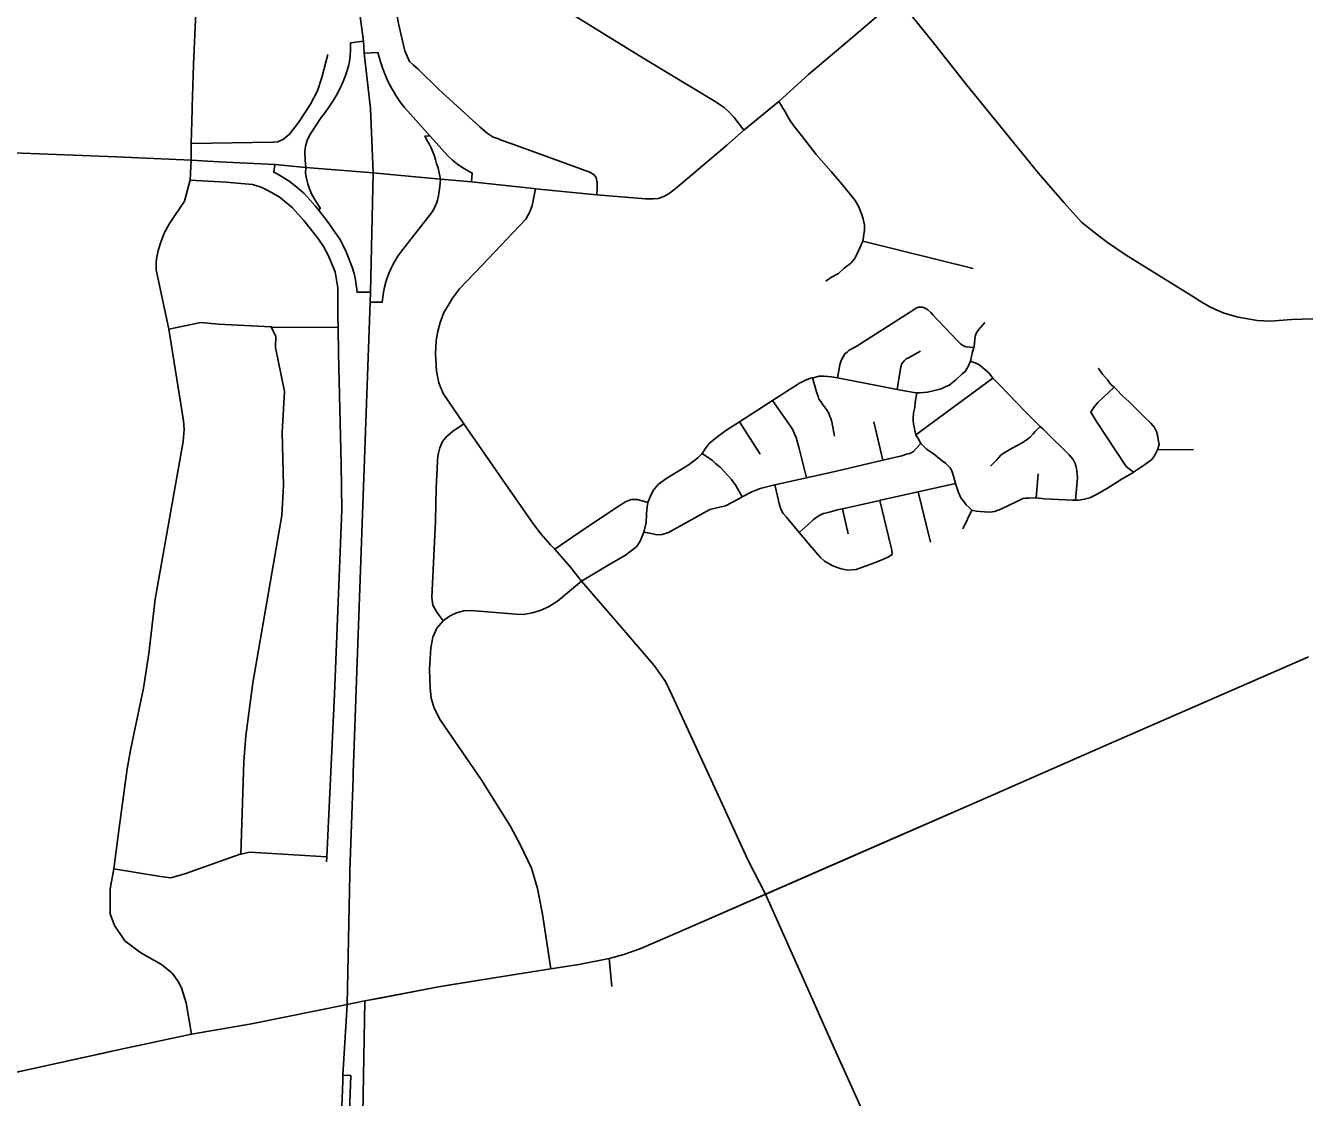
# Model space of a CAD drawing. Extents: x 1755200 to 1902939, y 644115 to 788070.
# Drawn here: x 1792682 to 1802380, y 722940 to 731049 of the extents above; entities that cross this region are included whole.
import ezdxf

# ---------------------------------------------------------------- set-up
doc = ezdxf.new("R2010")
doc.units = 0
for name, color, linetype in [('GM_X_City_Street', 7, 'Continuous'), ('GM_X_County_Road', 7, 'Continuous'), ('GM_X_Interchange_Ramps', 7, 'Continuous'), ('GM_X_Interstate_Route', 7, 'Continuous'), ('GM_X_Township', 7, 'Continuous')]:
    doc.layers.add(name, color=color, linetype=linetype)

msp = doc.modelspace()

# ---------------------------------------------------------------- linework, layer by layer
at = {"layer": 'GM_X_City_Street'}
for points in [[(1793941.8, 730432.8), (1793952.5, 730754.2), (1794024.1, 732346)], [(1795525.5, 731632.7), (1795577.3, 731669.2), (1795611.4, 731679.5), (1795637.4, 731691.7), (1795677.4, 731698), (1795721.4, 731704.4), (1795767.5, 731704.7), (1795815.6, 731709.1), (1795857.7, 731703.3), (1795893.8, 731693.6), (1795936.2, 731675.2), (1795980.2, 731654), (1796050.6, 731610.4), (1797360.1, 730801.1), (1797899.1, 730473.9), (1797967.5, 730430.2), (1798003.7, 730397.6), (1798043.4, 730352.6), (1798116.6, 730256.9)], [(1795525.5, 731632.7), (1795458, 731525.9), (1795446.6, 731490.1), (1795440.4, 731428.1), (1795455.9, 731322.7), (1795505.5, 731052.8), (1795552, 730857.4), (1795586.1, 730776.8), (1795613.6, 730752), (1795652.6, 730719), (1795806.2, 730568.9), (1796118.7, 730282.5), (1796173.1, 730234.7), (1796219.4, 730205), (1796247.5, 730197.1), (1796279.6, 730183.3), (1796360, 730153.8), (1796950.9, 729939.3), (1796983.7, 729920.5), (1796997.8, 729898.6), (1797007.1, 729859.6), (1797005.6, 729823.6), (1797003.9, 729769.2)], [(1797641.5, 729852.2), (1797690, 729893.2), (1797987.5, 730145.1), (1798116.6, 730256.9), (1798380.1, 730473.7), (1798609, 730681.3), (1798929.6, 730954), (1799276.9, 731251.9)], [(1799802.8, 730599.4), (1799550.6, 730919.2), (1799391, 731115.9), (1799276.9, 731251.9)], [(1793934.7, 730157.5), (1794554.2, 730166), (1794590.3, 730170.3), (1794632.7, 730189.4), (1794679.4, 730227.6), (1794747.3, 730314.6), (1794836.4, 730454.7), (1794891.6, 730554.5), (1794923.4, 730656.4), (1794967.7, 730829.7)], [(1802420.7, 728829.9), (1802259.2, 728826.4), (1802101, 728813.4), (1801998.6, 728818.2), (1801915.2, 728832.2), (1801855.5, 728843.9), (1801811, 728855.6), (1801750.2, 728873.2), (1801701, 728894.3), (1801646, 728917.7), (1801587.5, 728951.6), (1801504.4, 729003.1), (1801009.3, 729311.8), (1800868.4, 729407.5), (1800759.4, 729489.9), (1800670.3, 729561.8), (1800539.4, 729706.7), (1800343, 729935.4), (1799847.5, 730542.9), (1799802.8, 730599.4)], [(1793934.6, 730130.6), (1793934.7, 730157.5), (1793941.2, 730412.4), (1793941.8, 730432.8)], [(1799015.2, 729416.7), (1799027.8, 729500.8), (1799027.8, 729542.3), (1799017.7, 729583.7), (1799008.2, 729619.9), (1798997, 729651), (1798986.4, 729677.8), (1798959, 729725.3), (1798929.3, 729764.6), (1798874.5, 729827.8), (1798776.5, 729945.1), (1798664, 730073.5), (1798552.5, 730217.4), (1798492.4, 730294.1), (1798459.3, 730341.8), (1798428.2, 730396.7), (1798380.1, 730473.7)], [(1791656.7, 730137.6), (1792591.6, 730085.5), (1793371.1, 730055.5), (1793934.4, 730029.8)], [(1793934.4, 730029.8), (1793934.6, 730130.6)], [(1793934.4, 730029.8), (1793926.8, 729878.2), (1793924.9, 729871.4)], [(1793934.4, 730029.8), (1794145.8, 730019)], [(1794145.8, 730019), (1794568.6, 729997.5), (1794802.6, 729976.1), (1795311.2, 729935.2)], [(1795311.2, 729935.2), (1795442.7, 729922.5), (1795820.3, 729886), (1796055.2, 729867.5), (1796525, 729816.4)], [(1793924.9, 729871.4), (1793883.3, 729721), (1793770.2, 729551.4), (1793730.6, 729478.3), (1793704.9, 729411), (1793685.7, 729348.2), (1793674.8, 729296.8), (1793670.9, 729262.2), (1793670.9, 729201.9), (1793765.6, 728752.4), (1793875.8, 728059.7), (1793881.3, 727993.6), (1793875.5, 727901.1), (1793662.6, 726709.4), (1793614, 726298.7), (1793574, 726036.7), (1793478.4, 725578.7), (1793449.9, 725425.4), (1793390.1, 724978.3), (1793350.3, 724670), (1793323.2, 724517.9), (1793321.1, 724328.1), (1793355.7, 724240.8), (1793431.8, 724124), (1793554, 724034.4), (1793711.5, 723944.8), (1793790.3, 723879.6), (1793831.6, 723823.8)], [(1795045.5, 728852.5), (1795043.7, 729065.9), (1795023.8, 729185.3), (1794971.6, 729312.2), (1794936.8, 729376.9), (1794892, 729441.5), (1794787.6, 729573.4), (1794698.1, 729672.9), (1794601.1, 729752.5), (1794514.1, 729802.2), (1794464.4, 729827.1), (1794399.7, 729847), (1794200.8, 729864.4), (1793926.8, 729878.2)], [(1797896.5, 725282), (1797574.4, 725979.9), (1797523.1, 726086.6), (1797437.7, 726206.2), (1797192.2, 726492.2), (1796887, 726846.6), (1796803.7, 726951.2), (1796687.4, 727087.8), (1796654.3, 727120.9), (1796583.8, 727199.9), (1796524.1, 727276.8), (1796310.6, 727584.2), (1795997.8, 728035.7), (1795842, 728264.1), (1795808.7, 728347), (1795789.7, 728434), (1795782.2, 728565.8), (1795788.2, 728666.3), (1795800, 728736.7), (1795819, 728802.8), (1795846.9, 728879.1), (1795886.5, 728943.7), (1795913, 728987.7), (1795964.3, 729056.7), (1796137.5, 729237.3), (1796465.6, 729583.6), (1796497.2, 729640.9), (1796514.1, 729688.6), (1796539, 729814.8)], [(1796525, 729816.4), (1796539, 729814.8), (1797003.9, 729769.2), (1797371.6, 729738.1), (1797432.9, 729737.5), (1797469.8, 729741.5), (1797517, 729758.8), (1797552.2, 729778.4), (1797593.7, 729811.9), (1797641.5, 729852.2)], [(1798735.4, 729116.5), (1798775.1, 729142.4), (1798831.5, 729173.5), (1798876.4, 729212.7), (1798925.1, 729252.7), (1798955.1, 729287.5), (1798978.5, 729334), (1798994.8, 729368.2), (1799015.2, 729416.7)], [(1799852.1, 729210.5), (1799015.2, 729416.7)], [(1794959.7, 724721.8), (1794961.4, 724759.4), (1795018.2, 725990.2), (1795075.8, 727385), (1795069.7, 727730.2), (1795050.1, 728569.1), (1795046.2, 728764.8), (1795045.5, 728852.5)], [(1798824.7, 728383.3), (1798843.4, 728482.7), (1798851.8, 728514.2), (1798867, 728542.6), (1798881.1, 728564.4), (1798897.1, 728577.4), (1798913, 728593.4), (1798965.5, 728621.7), (1799405.8, 728902), (1799420.6, 728912.2), (1799438.4, 728917.5), (1799454.1, 728918.9), (1799466.8, 728918.6), (1799487.3, 728912.2), (1799508.6, 728898.1), (1799531.8, 728877.3), (1799545.3, 728861.5), (1799733.1, 728664.6), (1799754.2, 728639.9), (1799778.5, 728625.8), (1799798, 728619.4), (1799856, 728613.9)], [(1793765.6, 728752.4), (1794006.8, 728802.2), (1794138.6, 728789.7), (1794540.4, 728768.6), (1794547.6, 728768.2), (1795046.2, 728764.8)], [(1794310.8, 724779.8), (1794333.7, 725482.2), (1794349.2, 725675.4), (1794402, 726076.2), (1794621.2, 727342.3), (1794633.9, 727569.5), (1794622.5, 727972.8), (1794640.9, 728279.8), (1794573.8, 728613.1), (1794576.3, 728697.7), (1794540.4, 728768.6)], [(1796887, 726846.6), (1797102.6, 726973.6), (1797220, 727043), (1797263.8, 727075), (1797305.4, 727107), (1797334.2, 727151.9), (1797359.8, 727217), (1797376.9, 727289.6), (1797380.1, 727346.2), (1797383.3, 727389.9), (1797390.8, 727441.1), (1797410, 727489.2), (1797430.3, 727530.8), (1797468.7, 727576.7), (1797526.3, 727619.4), (1797701.4, 727729.3), (1797768.2, 727779.3), (1797799.1, 727809.2), (1797801.3, 727812.5), (1797824.3, 727847), (1797853.4, 727887.6), (1797910.1, 727931.3), (1797980.6, 727984.2), (1798083.9, 728050.9), (1798333.7, 728212.1), (1798538, 728344), (1798586.5, 728368.6), (1798622, 728382), (1798634.5, 728384.2), (1798650.5, 728387), (1798686, 728397.6), (1798724.3, 728395.5), (1798779.1, 728392), (1798824.7, 728383.3), (1799276.3, 728296.4), (1799347.9, 728282.6), (1799402.7, 728272.4), (1799425.6, 728270.7), (1799444.8, 728269.3), (1799504.7, 728275.3), (1799601.2, 728298.6), (1799669.4, 728329.4), (1799721.1, 728368.4), (1799767, 728415.2), (1799790.9, 728432.9), (1799814.1, 728470.7), (1799831.4, 728510.6), (1799844.2, 728570), (1799856, 728613.9), (1799857.9, 728620.7), (1799864.7, 728673.4), (1799866.1, 728698.4), (1799875.4, 728725.1), (1799891.4, 728745.8), (1799940.5, 728803.2)], [(1799276.3, 728296.4), (1799300.9, 728454.4), (1799305.2, 728472.6), (1799309.3, 728486.9), (1799318.4, 728499.1), (1799331.4, 728515.1), (1799345.3, 728527.3), (1799362.1, 728536.4), (1799453.2, 728586.8)], [(1800626.3, 727458.7), (1800639.9, 727628.1), (1800635.9, 727679.2), (1800630.6, 727710.2), (1800622.2, 727735.5), (1800608, 727766.7), (1800578.2, 727801.2), (1800530.9, 727846.8), (1800445.1, 727931.1), (1800377.6, 727997.5), (1800357.6, 728015.9), (1800242.7, 728132.2), (1800121.3, 728258.9), (1800051, 728332.1), (1800000.1, 728382.5), (1799972.1, 728420), (1799939.2, 728447.9), (1799904.4, 728476.8), (1799885, 728488.9), (1799831.4, 728510.6)], [(1801246.7, 727838.2), (1801257.2, 727880.3), (1801251, 727918), (1801247.4, 727940.2), (1801239.3, 727978), (1801222.2, 728008.4), (1801195.2, 728040.9), (1801138.4, 728097.4), (1801087.3, 728147.9), (1801028.5, 728205.4), (1800984.1, 728246.1), (1800934, 728298.6), (1800918.5, 728312.2), (1800893.4, 728334.4), (1800866.5, 728368.8), (1800829, 728412.3), (1800798.4, 728453.6), (1800797.2, 728454.7)], [(1798800.8, 727943.7), (1798782, 728052.1), (1798773.6, 728077.3), (1798767, 728092), (1798759.6, 728117.2), (1798742.4, 728143.7), (1798716.5, 728176.2), (1798698.4, 728203.7), (1798684, 728221.4), (1798677.5, 728243.8), (1798666.3, 728277.8), (1798634.5, 728384.2)], [(1799417.8, 727953), (1800000.1, 728382.5)], [(1799842.3, 727381.9), (1799821.1, 727402.7), (1799798.9, 727422.6), (1799779.7, 727449.2), (1799756.7, 727476.8), (1799739.7, 727515.8), (1799717.3, 727584.8), (1799703.6, 727640), (1799689.6, 727679.9), (1799676.2, 727702.4), (1799641.5, 727738), (1799615.4, 727756.1), (1799549.6, 727810.9), (1799499.3, 727845.1), (1799454.8, 727885.8), (1799435.9, 727923.9), (1799419.6, 727946.5), (1799417.8, 727953), (1799412.2, 727972.7), (1799406, 728013.3), (1799399.6, 728036.6), (1799396, 728057.9), (1799396.3, 728075.2), (1799400, 728119.4), (1799408.6, 728159.6), (1799412.2, 728200.9), (1799425.6, 728270.7)], [(1801063.2, 727669), (1801009.7, 727713.2), (1800783.1, 728053), (1800741.9, 728125.1), (1800762.5, 728156), (1800793.4, 728197.1), (1800918.5, 728312.2)], [(1798589, 727626.5), (1798534.4, 727850.1), (1798511.3, 727933.6), (1798496.1, 727965.8), (1798489.6, 727985.2), (1798473.4, 728010.7), (1798333.7, 728212.1)], [(1795870.4, 727942.3), (1795912.5, 727978), (1795997.8, 728035.7)], [(1798239.4, 727806.5), (1798083.9, 728050.9)], [(1799167.7, 727761.3), (1799100.7, 728049.9)], [(1799983.4, 727714.9), (1800027.4, 727761.8), (1800045.4, 727781.5), (1800060.3, 727798.5), (1800086.2, 727817), (1800129.8, 727842.7), (1800179.2, 727868.3), (1800221.8, 727892.1), (1800252.6, 727912.4), (1800282.4, 727935.7), (1800305.4, 727959.1), (1800319.4, 727977.9), (1800357.6, 728015.9)], [(1795799.1, 727749.7), (1795801.4, 727794.4), (1795816.4, 727854.2), (1795835.6, 727901.2), (1795869.7, 727941.8), (1795870.4, 727942.3)], [(1797359.8, 727217), (1797403.6, 727209.5), (1797460.2, 727196.7), (1797498.6, 727198.8), (1797546.6, 727212.7), (1797613.9, 727251.1), (1797859.4, 727387.8), (1797977.6, 727414.3), (1798078.6, 727468.2), (1798104.2, 727482.8), (1798175.6, 727522.3), (1798239.8, 727546.5), (1798351.5, 727573.8), (1798589, 727626.5), (1798826.6, 727679.2), (1799167.7, 727761.3), (1799312, 727793.6), (1799345.6, 727805.1), (1799372.2, 727812.1), (1799399.9, 727826.7), (1799420.8, 727848.2), (1799454.8, 727885.8)], [(1798104.2, 727482.8), (1798054.8, 727568.1), (1798023.3, 727614.2), (1797998.3, 727642.8), (1797966.4, 727675.5), (1797939.5, 727705.1), (1797900.8, 727736.1), (1797878.7, 727758.8), (1797801.3, 727812.5)], [(1799842.3, 727381.9), (1799874.5, 727376.2), (1799903, 727373.5), (1799937.2, 727369.6), (1799976.4, 727366.6), (1800011.8, 727372.3), (1800061.1, 727391.2), (1800185.7, 727451.2), (1800227.3, 727470.3), (1800246, 727474.5), (1800273.4, 727474.7), (1800323.5, 727475.3), (1800328.8, 727474.8), (1800391, 727469.5), (1800601.6, 727457.8), (1800626.3, 727458.7), (1800646.8, 727459.4), (1800694, 727464.8), (1800733.4, 727475.3), (1800783.8, 727500.8), (1800879.9, 727555.8), (1800978.1, 727618.6), (1801053.4, 727662.6), (1801063.2, 727669), (1801103, 727694.9), (1801146.6, 727724.5), (1801199.3, 727763.5), (1801224.3, 727792.6), (1801246.7, 727838.2)], [(1801519.3, 727841.2), (1801246.7, 727838.2)], [(1796655.8, 723912.9), (1796592.4, 724325.1), (1796553.8, 724520.9), (1796510, 724674.4), (1796423.6, 724853), (1796348.1, 724993.7), (1796129.2, 725343.8), (1795819.6, 725796.3), (1795772.6, 725883.8), (1795751.3, 725960.7), (1795742.7, 726037.5), (1795738.4, 726178.4), (1795749.1, 726340.6), (1795764.1, 726421.8), (1795793.9, 726490.1), (1795840.9, 726545.6), (1795793.9, 726611.8), (1795764.1, 726663), (1795755.5, 726722.8), (1795783.3, 727299.2), (1795788.6, 727551.1), (1795799.1, 727749.7)], [(1798534.8, 727214.4), (1798602.9, 727275.3), (1798641.7, 727309.9), (1798670.5, 727331.2), (1798691.3, 727344.1), (1798718, 727357.8), (1798753.5, 727365.4), (1798825.4, 727385.6), (1798862.1, 727393.4), (1798976, 727417.9), (1799145.6, 727456.5), (1799149.3, 727457.3), (1799434.2, 727521.2), (1799717.3, 727584.8)], [(1800328.8, 727474.8), (1800342.3, 727658.6)], [(1799238.3, 727047.5), (1799209.6, 727030), (1799167, 727009.1), (1799097.9, 726982.1), (1799014, 726950.8), (1798965.7, 726933.9), (1798898.9, 726929), (1798845.2, 726941.1), (1798789.6, 726961), (1798727.5, 726996.4), (1798696.6, 727024.3), (1798631.2, 727099.3), (1798534.8, 727214.4), (1798436.1, 727332), (1798413, 727357.7), (1798396.9, 727389), (1798383, 727433.7), (1798371.2, 727487.9), (1798351.5, 727573.8)], [(1799527.3, 727141.5), (1799434.2, 727521.2)], [(1796687.4, 727087.8), (1796917.9, 727246.9), (1797174.1, 727416.6), (1797221.1, 727446.5), (1797262.7, 727463.5), (1797311.8, 727462.5), (1797390.8, 727441.1)], [(1798905.6, 727204.2), (1798862.1, 727393.4)], [(1799238.3, 727047.5), (1799236.9, 727080.3), (1799228.6, 727109.4), (1799145.6, 727456.5)], [(1799774.2, 727242.3), (1799842.3, 727381.9)], [(1795840.9, 726545.6), (1795890, 726581.9), (1795943.4, 726605.4), (1795996.8, 726620.3), (1796054.4, 726624.6), (1796391.7, 726594.7), (1796447.2, 726592.5), (1796517.7, 726605.4), (1796575.3, 726622.4), (1796637.2, 726650.2), (1796705.5, 726692.9), (1796887, 726846.6)], [(1798281.2, 724477), (1798147.6, 724738), (1797896.5, 725282)], [(1793350.3, 724670), (1793703.8, 724612.2), (1793780.3, 724601.9), (1793888, 724630.5), (1794306, 724778.8), (1794310.8, 724779.8), (1794379.9, 724794.6), (1794961.4, 724759.4)], [(1795912.3, 723793.2), (1796352.1, 723865.4), (1796655.8, 723912.9), (1796866.6, 723946.3), (1797096.3, 723990.1), (1797207.1, 724021.1), (1797336.4, 724065.7), (1797633.6, 724194.5), (1798281.2, 724477), (1799141.1, 724851.9)], [(1799922.1, 720819), (1799578.3, 721577.4), (1799292.9, 722218.4), (1799156.2, 722510.8), (1798981.2, 722912.2), (1798799.7, 723311.4), (1798618.3, 723721.3), (1798281.2, 724477)], [(1797096.3, 723990.1), (1797118.2, 723779.9)], [(1793831.6, 723823.8), (1793836.5, 723817.2), (1793862.3, 723769.6), (1793896.2, 723655.5), (1793920, 723521.4)], [(1793920, 723521.4), (1793938.5, 723417.1)], [(1792243.3, 723049.2), (1793294, 723279.6)]]:
    msp.add_lwpolyline(points, dxfattribs=at)
at = {"layer": 'GM_X_County_Road'}
for points in [[(1799141.1, 724851.9), (1799900.2, 725182.9), (1800858.1, 725605.3), (1802383, 726270.1), (1802387.7, 726272.1)], [(1795364.4, 723691.3), (1795805.7, 723775.7), (1795912.3, 723793.2)], [(1793938.5, 723417.1), (1793938.5, 723417.1), (1794390.1, 723496.3), (1795116, 723641.4), (1795248.1, 723669.1), (1795364.4, 723691.3)], [(1793294, 723279.6), (1793346.5, 723291.1), (1793938.5, 723417.1)]]:
    msp.add_lwpolyline(points, dxfattribs=at)
at = {"layer": 'GM_X_Interchange_Ramps'}
for points in [[(1795238.7, 730930.7), (1795140.7, 730918.1), (1795140.9, 730863.5), (1795138, 730822.5), (1795131.6, 730777), (1795124.1, 730740.8), (1795113, 730700.5), (1795100.5, 730664.6), (1795084.8, 730626.1), (1795061.8, 730575.4), (1795034, 730522.2), (1795012.7, 730485.5), (1794992.1, 730453.2), (1794966.3, 730415.8), (1794939.9, 730380.7), (1794918.9, 730354.6), (1794832.7, 730222.8), (1794811.5, 730179.4), (1794801.3, 730146.1), (1794796.4, 730119.3), (1794794.3, 730092.2), (1794797, 730030.6), (1794802.6, 729976.1)], [(1796055.2, 729867.5), (1796061.8, 729933.6), (1796024.9, 729952.5), (1795981.6, 729978.9), (1795949.1, 730001.6), (1795912.7, 730030.2), (1795878.6, 730060.7), (1795741, 730214.3), (1795547.8, 730429.7), (1795519.4, 730467.2), (1795489.2, 730511.6), (1795462, 730556.2), (1795439.1, 730598), (1795418.7, 730639.9), (1795397.6, 730688.7), (1795382.5, 730728.7), (1795367, 730775.9), (1795348.2, 730845.7), (1795244.2, 730840.9)], [(1795820.3, 729886), (1795811.7, 729935.7), (1795804.2, 729970.4), (1795791.9, 730004.7), (1795783.4, 730035.4), (1795772.8, 730067.4), (1795761, 730097.9), (1795749.5, 730123.8), (1795737.4, 730148.5), (1795726, 730169.4), (1795703.6, 730212.5), (1795741, 730214.3)], [(1794568.6, 729997.5), (1794559, 729938.9), (1794585.7, 729926.1), (1794636.5, 729897.6), (1794676.1, 729871.9), (1794722.7, 729837.2), (1794752.1, 729812.4), (1794788.6, 729778.1), (1794815.6, 729749.8), (1794873.7, 729684.8), (1794897.5, 729653.9), (1794965.6, 729565.6), (1795060.2, 729432), (1795087.3, 729379.3), (1795107.2, 729336.5), (1795123.3, 729298.6), (1795139, 729258.4), (1795152.2, 729220.7), (1795166.9, 729174.4), (1795177.4, 729125.7), (1795189.6, 729031.8), (1795290.8, 729032.2)], [(1794802.6, 729976.1), (1794798.6, 729933.5), (1794806.8, 729890.9), (1794817, 729850.9), (1794829.9, 729812.9), (1794846, 729775.1), (1794864.5, 729739.8), (1794884.4, 729707.8), (1794912.3, 729665.3), (1794897.5, 729653.9)], [(1795289.8, 728955.6), (1795380, 728955.9), (1795390.7, 729031.5), (1795398.7, 729070.9), (1795408.3, 729107.7), (1795418.6, 729140.4), (1795430.3, 729172.4), (1795447.9, 729213.2), (1795462.9, 729243.4), (1795480.8, 729275.4), (1795498.3, 729303.4), (1795518.8, 729333), (1795555.1, 729378.6), (1795752.3, 729633.2), (1795770.6, 729660.5), (1795782, 729681.9), (1795792, 729705.9), (1795799.2, 729729.1), (1795805.6, 729760.5), (1795814.9, 729831.7), (1795820.3, 729886)], [(1794927.6, 718370.2), (1794966.4, 718408), (1794988.4, 718973.1), (1795018.8, 719753), (1795033.1, 720119.2), (1795047.2, 720481), (1795047.8, 720496.4), (1795061.4, 720870.5), (1795082.5, 721454.1), (1795105.1, 722080.1), (1795142.2, 723105.2), (1795083.1, 723108)]]:
    msp.add_lwpolyline(points, dxfattribs=at)
at = {"layer": 'GM_X_Interstate_Route'}
for points in [[(1795311.2, 729935.2), (1795292.8, 730421.8), (1795244.2, 730840.9), (1795238.7, 730930.7), (1795097.1, 731980.8), (1794982.5, 732955.9), (1794740.2, 734877.7)], [(1795161.5, 725395.4), (1795289.8, 728955.6), (1795290.8, 729032.2), (1795311.2, 729935.2)], [(1795136, 724651.5), (1795160.2, 725359.5), (1795161.5, 725395.4)], [(1795116, 723641.4), (1795135.1, 724625), (1795136, 724651.5)], [(1795081.6, 723061.9), (1795083.1, 723108), (1795116, 723641.4)], [(1795070.7, 722739.2), (1795081.6, 723061.9)]]:
    msp.add_lwpolyline(points, dxfattribs=at)
at = {"layer": 'GM_X_Township'}
for points in [[(1795067.8, 712958), (1795095.5, 715946.8), (1795173.2, 718314.8), (1795189.8, 719372.2), (1795201.2, 719751.5), (1795201.8, 719928.3), (1795203.8, 720476.9), (1795220.4, 721011.8), (1795217.6, 721439.7), (1795215.1, 721817.3), (1795248.2, 723669.1), (1795805.7, 723775.7), (1796352.1, 723865.5), (1796655.8, 723912.9), (1796866.6, 723946.3), (1797096.3, 723990.1), (1797207.1, 724021), (1797336.4, 724065.8), (1797633.7, 724194.4), (1798281.3, 724477), (1799900.2, 725182.9), (1800858.1, 725605.3), (1802383, 726270.1)], [(1791871.1, 722967.6), (1793346.6, 723291.1), (1793938.5, 723417.1), (1794390.2, 723496.2), (1795116, 723641.4), (1795248.2, 723669.1)]]:
    msp.add_lwpolyline(points, dxfattribs=at)

doc.saveas('drawing.dxf')
